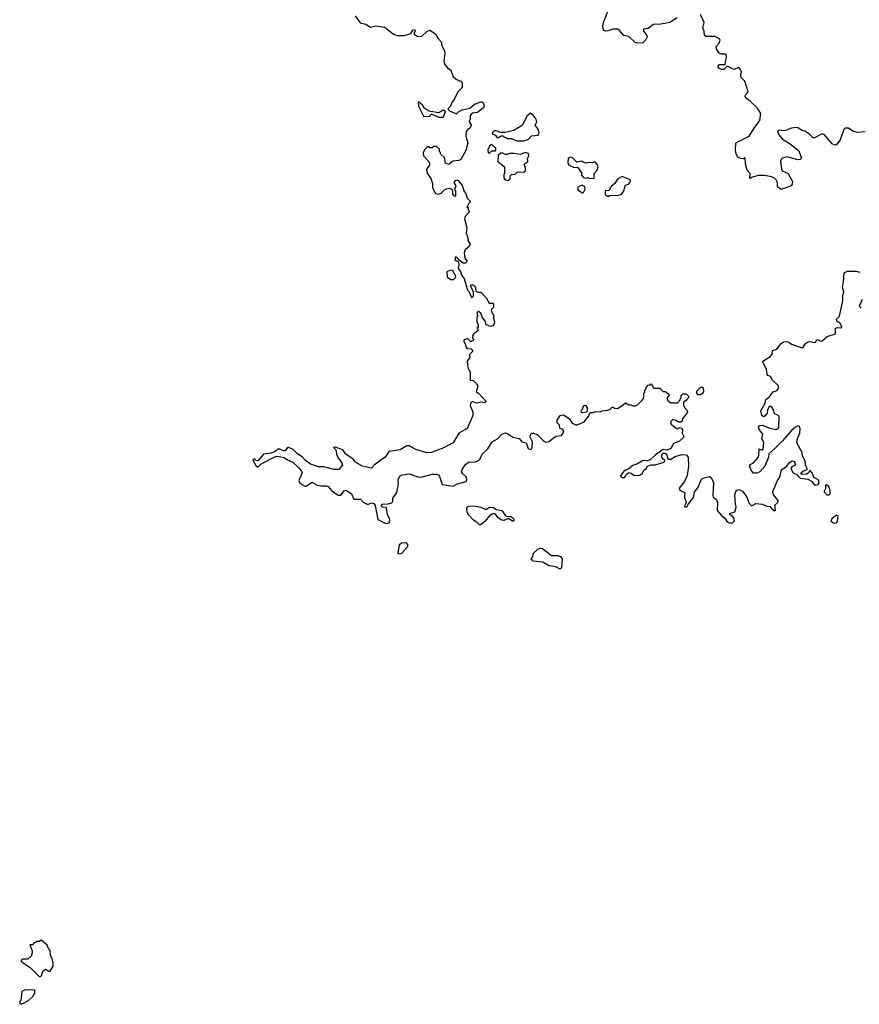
# Model space of a CAD drawing. Extents: x 2106670 to 2323771, y 35271 to 224896.
# Tile 357 of 419: x 2289930 to 2297532, y 159220 to 168139. Entities that reach past the tile are written whole.
import ezdxf

# ---------------------------------------------------------------- set-up
doc = ezdxf.new("R2010")
doc.units = 0

msp = doc.modelspace()

# ---------------------------------------------------------------- linework, layer by layer
at = {"layer": '0CON20XD'}
for points in [[(2295883.8, 168155), (2295815.7, 168114.3), (2295735, 168098.8), (2295670, 168095), (2295621.7, 168058.3), (2295577, 168053), (2295576.7, 168035), (2295603.3, 168005), (2295610, 167985), (2295597.5, 167955), (2295571.7, 167928.3), (2295527, 167927), (2295503, 167933), (2295445, 167986.7), (2295400, 167995), (2295361.7, 168041.7), (2295345, 168053.3), (2295305, 168054.2), (2295255, 168039.2), (2295234.1, 168034.1), (2295215, 168043.8), (2295208.6, 168085), (2295217.9, 168122.1), (2295258.8, 168221.2)], [(2292967.5, 168175), (2293011.4, 168111.4), (2293065, 168100), (2293105, 168071.2), (2293155, 168084.3), (2293235, 168072.2), (2293315, 168008), (2293345, 167996), (2293415, 167995.7), (2293472.5, 168015), (2293490, 168045), (2293505, 168051.4), (2293510, 168035), (2293500, 168015), (2293503.3, 168005), (2293535, 167988), (2293569.7, 167990.3), (2293615, 168031.2), (2293645, 168043.8), (2293695, 168012.2), (2293719.3, 167969.3), (2293745, 167940), (2293752.5, 167905), (2293775.9, 167854.1), (2293780, 167835), (2293769.2, 167765), (2293776, 167735), (2293802.3, 167702.3), (2293835, 167682.5), (2293855, 167622.5), (2293885, 167596.7), (2293925, 167582.5), (2293937.5, 167565), (2293936.7, 167525), (2293896.7, 167485), (2293863.3, 167415), (2293841.7, 167388.3), (2293830, 167355), (2293808.8, 167335), (2293808.8, 167325), (2293822.9, 167312.9), (2293885, 167287.5), (2293902.5, 167305), (2293935, 167323.3), (2294005, 167336.7), (2294047.5, 167375), (2294105, 167396.2), (2294115, 167396.2), (2294126.2, 167385), (2294136.7, 167355), (2294129.6, 167340.5), (2294075, 167300), (2294028.3, 167291.7), (2294008.3, 167271.7), (2294010, 167235), (2294001.7, 167228.3), (2294000, 167215), (2294017, 167187), (2294017, 167177), (2294009.6, 167160.5), (2293987.5, 167145), (2293972.5, 167125), (2293970, 167085), (2293987.5, 167025), (2293970, 166955), (2293925, 166872.5), (2293906.4, 166863.6), (2293853, 166857), (2293815, 166827.5), (2293785, 166840), (2293775, 166890), (2293740, 166925), (2293740, 166935), (2293730, 166945), (2293730, 166965), (2293705, 166990), (2293675, 166990), (2293665, 166980), (2293645, 166980), (2293638.3, 166988.3), (2293625, 166990), (2293595, 166960), (2293583, 166933), (2293587.5, 166905), (2293629.3, 166859.3), (2293639.3, 166839.3), (2293637.5, 166815), (2293614, 166786), (2293613.8, 166775), (2293622.3, 166742.3), (2293651.7, 166701.7), (2293667.5, 166655), (2293668.8, 166615), (2293694.3, 166564.3), (2293725, 166560), (2293745, 166566.7), (2293775, 166596.7), (2293795, 166607.5), (2293821.7, 166611.7), (2293848.3, 166598.3), (2293848.3, 166558.3), (2293860, 166545), (2293875, 166540), (2293880, 166545), (2293880, 166585), (2293871.7, 166591.7), (2293870, 166605), (2293882.5, 166635), (2293864, 166665), (2293875, 166684), (2293888.1, 166688.1), (2293901.2, 166681.2), (2293937, 166637), (2293953, 166583), (2293970, 166565), (2293983, 166523), (2294010, 166495), (2294010, 166485), (2293991.7, 166468.3), (2293988.3, 166451.7), (2293980, 166445), (2293990, 166435), (2293990, 166415), (2293998.3, 166408.3), (2294000, 166395), (2293962.5, 166355), (2293957.5, 166335), (2293977.5, 166255), (2293973.3, 166205), (2293986.7, 166165), (2293988.3, 166138.3), (2294007.5, 166105), (2294000, 166085), (2293962.5, 166055), (2293953.6, 166026.4), (2293960.7, 165980.7), (2293977.5, 165955), (2293977.5, 165945), (2293965, 165932.5), (2293945, 165933.3), (2293910, 165960), (2293890, 165985), (2293875, 165990), (2293870, 165965), (2293883.6, 165953.6), (2293895, 165952.5), (2293903.8, 165943.8), (2293906.1, 165916.1), (2293900, 165885), (2293919.7, 165859.7), (2293931.2, 165825), (2293953.9, 165793.9), (2293985, 165690), (2294000, 165675), (2294021.7, 165621.7), (2294040, 165635), (2294040, 165675), (2294012.5, 165725), (2294021.7, 165738.3), (2294035, 165737.5), (2294057, 165717), (2294060, 165680), (2294080.7, 165670.7), (2294105, 165670), (2294155, 165620), (2294181.7, 165571.7), (2294215, 165570), (2294220, 165565), (2294220, 165535), (2294205, 165520), (2294200, 165505), (2294210, 165475), (2294220, 165465), (2294220, 165435), (2294230, 165405), (2294226.7, 165385), (2294213, 165367), (2294195, 165360), (2294152.5, 165375), (2294141.2, 165415), (2294119.3, 165439.3), (2294105, 165480), (2294083, 165497), (2294070, 165485), (2294077.5, 165455), (2294070, 165445), (2294070, 165405), (2294080, 165375), (2294080, 165355), (2294070, 165345), (2294078.3, 165338.3), (2294080, 165325), (2294060, 165305), (2294045, 165300), (2294030, 165275), (2294030, 165255), (2294037.5, 165245), (2294035, 165230), (2294021.7, 165228.3), (2294015, 165220), (2293985, 165250), (2293950, 165235), (2293950, 165225), (2293967, 165197), (2293970, 165175), (2293981.7, 165161.7), (2294017, 165157), (2294030, 165145), (2294030, 165135), (2294003, 165107), (2294007, 165083), (2293982.5, 165045), (2293987, 164987), (2294007.5, 164945), (2294010, 164875), (2294035, 164870), (2294067.5, 164845), (2294077.5, 164815), (2294061.7, 164771.7), (2294085, 164757.5), (2294150, 164685), (2294145, 164670), (2294105, 164673.3), (2294066.1, 164666.1), (2294036.7, 164676.7), (2294023, 164677), (2294015, 164670), (2294007.5, 164645), (2294032, 164585), (2294032, 164555), (2293982, 164435), (2293905, 164393.8), (2293853.8, 164305), (2293755.5, 164254.5), (2293655, 164218.5), (2293615, 164216.9), (2293516.8, 164246.8), (2293455, 164278), (2293435, 164280), (2293375, 164241.9), (2293271.7, 164228.3), (2293240, 164175), (2293142.5, 164107.5), (2293115, 164076.2), (2293035, 164096.2), (2292995, 164116), (2292966.7, 164135), (2292948.8, 164158.8), (2292883.8, 164205), (2292855, 164243.3), (2292785, 164266.7), (2292770, 164265), (2292792.5, 164242.5), (2292801.2, 164191.2), (2292817, 164163), (2292846.2, 164125), (2292852.5, 164105), (2292820, 164065), (2292775, 164064), (2292685, 164090), (2292635, 164087.5), (2292563.9, 164113.9), (2292515, 164150), (2292488.1, 164178.1), (2292445, 164206.2), (2292405, 164246.7), (2292365, 164263.3), (2292355, 164262.5), (2292335, 164234.3), (2292317.5, 164235), (2292275, 164252.5), (2292242.3, 164227.7), (2292207, 164213), (2292136.4, 164203.6), (2292085, 164142.5), (2292070, 164145), (2292055, 164160), (2292040, 164155), (2292065, 164102.5), (2292075, 164093.3), (2292093, 164093), (2292122.5, 164117.5), (2292245, 164182), (2292265, 164184.2), (2292325, 164174), (2292355, 164152), (2292402.4, 164132.4), (2292458.3, 164078.3), (2292483.8, 164045), (2292486.2, 164035), (2292456.2, 163965), (2292465, 163940), (2292515, 163913.3), (2292525, 163913.3), (2292575, 163949.2), (2292622.5, 163922.5), (2292655, 163916), (2292705, 163918), (2292722, 163912), (2292754.4, 163874.4), (2292815, 163831.4), (2292837.5, 163832.5), (2292870, 163875), (2292885, 163876), (2292933.3, 163845), (2292956.4, 163796.4), (2293015, 163795.8), (2293038.6, 163768.6), (2293075, 163750.8), (2293089.2, 163750.8), (2293115, 163763.3), (2293135, 163756.2), (2293147.5, 163737.5), (2293173, 163613), (2293245, 163576.2), (2293278.3, 163581.7), (2293282.5, 163615), (2293261.2, 163655), (2293251.7, 163721.7), (2293215, 163724.4), (2293201.2, 163738.8), (2293215, 163750), (2293265, 163752.5), (2293297, 163763), (2293310, 163775), (2293310, 163805), (2293346.2, 163855), (2293360, 163935), (2293356.7, 163975), (2293375, 164006.2), (2293394.4, 164015.6), (2293455, 164026.7), (2293535, 163997.1), (2293565, 163995.7), (2293665, 164023.5), (2293705, 164021.5), (2293720.8, 164015), (2293732, 164002), (2293755, 163930)], [(2297585, 167124), (2297515, 167118), (2297475, 167128.6), (2297435, 167155.5), (2297405, 167157.8), (2297392.2, 167145), (2297359.4, 167050.6), (2297325.7, 167004.3), (2297315, 167001.2), (2297285, 167013.8), (2297215, 167100), (2297195, 167106.2), (2297125, 167068.8), (2297115, 167070), (2297081.4, 167101.4), (2297038.3, 167128.3), (2297015, 167135.8), (2296975, 167160.8), (2296955, 167163.1), (2296906.8, 167153.2), (2296875, 167137.1), (2296845, 167134), (2296810.7, 167139.3), (2296792.5, 167125), (2296802.5, 167095), (2296835.8, 167055.8), (2296905, 167014.2), (2296985, 166950.6), (2297010, 166885), (2296998, 166872), (2296975, 166868.8), (2296875, 166896), (2296833.8, 166886.2), (2296823.3, 166876.7), (2296817.5, 166855), (2296827, 166787), (2296835, 166770), (2296886.7, 166745), (2296926.2, 166675), (2296925, 166650), (2296915.8, 166634.2), (2296825, 166602.5), (2296792.5, 166625), (2296790, 166665), (2296778.3, 166688.3), (2296765, 166702.5), (2296736.4, 166716.4), (2296675, 166728.8), (2296615, 166726.7), (2296555, 166710), (2296545, 166700), (2296540, 166705), (2296542.5, 166745), (2296517.5, 166775), (2296502.5, 166835), (2296498.3, 166888.3), (2296485, 166880), (2296455, 166882.5), (2296432.5, 166895), (2296420, 166915), (2296410, 166955), (2296415, 167020), (2296433, 167037), (2296445, 167037.5), (2296535.9, 167084.1), (2296586.7, 167165), (2296632.5, 167225), (2296639.3, 167289.3), (2296609.3, 167339.3), (2296547.7, 167397.7), (2296512.3, 167422.3), (2296497.5, 167445), (2296501.7, 167458.3), (2296526.7, 167485), (2296495, 167582.5), (2296463.3, 167615), (2296460, 167635), (2296466, 167665), (2296457.7, 167687.7), (2296445, 167702.5), (2296435, 167703.3), (2296395, 167689.2), (2296335, 167717.5), (2296305, 167687.5), (2296285, 167687.5), (2296267, 167697), (2296252.5, 167715), (2296265, 167732.5), (2296317.5, 167732.5), (2296328.8, 167805), (2296325, 167827.5), (2296285, 167826.2), (2296262.5, 167835), (2296238.8, 167875), (2296237.5, 167895), (2296263.6, 167926.4), (2296272.5, 167955), (2296266.1, 167966.1), (2296225, 167986.7), (2296145, 167987.5), (2296130, 167995), (2296126.7, 168035), (2296116.7, 168065), (2296128, 168115), (2296094.5, 168185)], [(2293765, 167253.3), (2293723.6, 167253.6), (2293665, 167280), (2293655, 167280), (2293637, 167263), (2293595, 167260), (2293583, 167273), (2293543, 167353), (2293541.7, 167398.3), (2293575, 167370), (2293590, 167345), (2293633, 167313), (2293725, 167300), (2293765, 167323.3), (2293770.7, 167320.7), (2293781.2, 167305), (2293765, 167253.3)], [(2294430.7, 167040.7), (2294495, 167043.3), (2294535, 167053.3), (2294565, 167086.2), (2294625, 167093.3), (2294633.3, 167115), (2294625, 167147.5), (2294597.5, 167185), (2294613.3, 167215), (2294607.7, 167237.7), (2294578.8, 167275), (2294555, 167293.3), (2294521.2, 167265), (2294483.8, 167185), (2294405, 167136), (2294325, 167117.5), (2294285, 167117.5), (2294245, 167132.5), (2294225, 167133.3), (2294208.8, 167115), (2294210, 167105), (2294233.6, 167093.6), (2294253, 167073), (2294265, 167072.5), (2294295, 167090), (2294345, 167062.5), (2294381.7, 167061.7), (2294430.7, 167040.7)], [(2294185, 166930), (2294205, 166950), (2294235, 166950), (2294240, 166955), (2294240, 166975), (2294205, 167010), (2294182.5, 166995), (2294168.3, 166961.7), (2294171.7, 166931.7), (2294185, 166930)], [(2294355, 166682.5), (2294371.7, 166698.3), (2294370, 166725), (2294381.7, 166738.3), (2294415, 166740), (2294438.3, 166761.7), (2294495, 166758.8), (2294508.6, 166771.4), (2294508.8, 166795), (2294498.3, 166831.7), (2294530, 166855), (2294528.3, 166881.7), (2294540, 166905), (2294536.2, 166926.2), (2294505.9, 166935.9), (2294465, 166917.5), (2294405, 166927.5), (2294365, 166927.5), (2294345, 166917.5), (2294325, 166917.5), (2294305, 166930), (2294285, 166930), (2294261.7, 166908.3), (2294260, 166855), (2294320, 166805), (2294320, 166745), (2294312.5, 166737.5), (2294313, 166703), (2294325, 166690), (2294355, 166682.5)], [(2295125, 166700), (2295130, 166705), (2295130, 166745), (2295160, 166775), (2295167.5, 166805), (2295162.5, 166825), (2295145, 166850), (2295135, 166852.5), (2295115, 166842.5), (2295085, 166846.7), (2295055, 166840), (2295015, 166857.5), (2294975, 166850), (2294935, 166887.5), (2294915, 166892.5), (2294897, 166883), (2294892.5, 166845), (2294900, 166825), (2294945, 166802.5), (2294985, 166800), (2295020, 166745), (2295013, 166733), (2295035, 166710), (2295055, 166702.5), (2295075, 166710), (2295082.5, 166702.5), (2295125, 166700)], [(2295265, 166540), (2295275, 166550), (2295337.5, 166547.5), (2295375, 166555.5), (2295400, 166585), (2295413, 166637), (2295450, 166655), (2295451.7, 166668.3), (2295460, 166675), (2295458.3, 166688.3), (2295385, 166717.5), (2295342.5, 166695), (2295320, 166655), (2295282.5, 166625), (2295268.3, 166591.7), (2295231.7, 166588.3), (2295230, 166555), (2295245, 166540), (2295265, 166540)], [(2295025, 166570), (2295035, 166572.5), (2295050, 166605), (2295048.3, 166628.3), (2295035, 166630), (2295025, 166640), (2294991.9, 166628.1), (2294981.9, 166615), (2294986.5, 166596.5), (2295025, 166570)], [(2293755, 163930), (2293855, 163913.3), (2293895, 163935.8), (2293972.5, 163955), (2293980, 163975), (2293976.7, 163995), (2293939.2, 164029.2), (2293930, 164045), (2293934.8, 164065.2), (2293965, 164111.2), (2293995, 164131.9), (2294055.8, 164134.2), (2294084.3, 164145.7), (2294098.3, 164161.7), (2294118, 164205), (2294167.9, 164252.1), (2294206.7, 164315), (2294255, 164343.3), (2294295, 164386), (2294325, 164398), (2294340, 164395), (2294395, 164356.2), (2294453.3, 164345), (2294475.8, 164315.8), (2294517.2, 164307.2), (2294534.4, 164254.4), (2294555, 164246.7), (2294567.7, 164252.3), (2294571.2, 164265), (2294571.9, 164315), (2294550, 164365), (2294565, 164392.5), (2294583, 164393), (2294615, 164381.2), (2294675, 164322.5), (2294695, 164312.5), (2294720.7, 164319.3), (2294784.2, 164365.8), (2294837, 164373), (2294852, 164395), (2294855.8, 164415.8), (2294845, 164430), (2294820, 164435), (2294817.5, 164465), (2294797.7, 164487.7), (2294797, 164513), (2294825, 164555.3), (2294855, 164560.6), (2294905, 164526.2), (2294932.5, 164485), (2294965, 164470), (2294979.3, 164470.7), (2295040, 164495), (2295080, 164545), (2295095, 164580), (2295125, 164580), (2295145, 164590), (2295185, 164587.5), (2295205, 164596.7), (2295255, 164602.5), (2295275, 164610), (2295295, 164630), (2295305, 164630), (2295315, 164620), (2295341.7, 164618.3), (2295395, 164650), (2295415, 164670), (2295445, 164650), (2295465, 164650), (2295485, 164640), (2295505, 164642.5), (2295526.4, 164653.6), (2295570, 164695), (2295580, 164715), (2295580, 164755), (2295590, 164765), (2295590, 164785), (2295598.3, 164791.7), (2295601.7, 164808.3), (2295621.7, 164828.3), (2295638.3, 164831.7), (2295645, 164840), (2295658.3, 164828.3), (2295661.7, 164811.7), (2295671.7, 164801.7), (2295725, 164800), (2295755, 164770), (2295775, 164770), (2295808.3, 164748.3), (2295810, 164735), (2295793, 164717), (2295792.5, 164705), (2295802.5, 164685), (2295825, 164670), (2295885, 164670), (2295910, 164695), (2295910, 164705), (2295920, 164715), (2295920, 164735), (2295935, 164750), (2295965, 164750), (2295990, 164725), (2295973, 164697), (2295940, 164675), (2295940, 164645), (2295950, 164625), (2295975, 164600), (2295977.5, 164585), (2295930, 164525), (2295928.3, 164501.7), (2295917, 164493), (2295895, 164492.5), (2295875, 164510), (2295845, 164517.5), (2295823.3, 164495), (2295827.5, 164475), (2295876.4, 164436.4), (2295885, 164433.3), (2295905, 164446.2), (2295925, 164439.2), (2295931.5, 164425), (2295928, 164395), (2295944, 164365), (2295940, 164355), (2295905, 164322), (2295848.6, 164301.4), (2295825, 164255.6), (2295789.7, 164240.3), (2295755, 164246.7), (2295682.5, 164195), (2295638.6, 164151.4), (2295615, 164144), (2295575, 164146.7), (2295525, 164116.2), (2295480.3, 164099.7), (2295445, 164071.2), (2295407.5, 164055), (2295387.5, 164035), (2295370, 164005), (2295383.6, 163993.6), (2295405, 163993.3), (2295419.7, 164020.3), (2295445, 164036), (2295465, 164032.5), (2295495, 164008.8), (2295545, 164014), (2295565, 164028.8), (2295580.5, 164059.5), (2295602, 164075), (2295615, 164093.8), (2295645, 164106.7), (2295685, 164106.7), (2295765, 164132.5), (2295770, 164145), (2295747.7, 164167.7), (2295742, 164185), (2295746, 164204), (2295756.2, 164213.8), (2295775, 164212), (2295785, 164203.8), (2295796.7, 164166.7), (2295807, 164157), (2295825, 164158.8), (2295865, 164182), (2295925, 164200.8), (2295965, 164197.5), (2295981.4, 164175), (2295987.1, 164095), (2295975, 164010), (2295950, 163955), (2295900, 163895), (2295908, 163878), (2295951.2, 163855), (2295948.8, 163815), (2295963.8, 163765), (2295950, 163735), (2295952.5, 163725), (2295970, 163725), (2295985, 163752.5), (2296029.7, 163810.3), (2296040.4, 163859.5), (2296074.2, 163905.8), (2296099.7, 163970.3), (2296115, 163985.7), (2296175, 164002.5), (2296190.7, 163990.7), (2296212.9, 163945), (2296206.2, 163825), (2296210, 163815), (2296235, 163796.7), (2296248.1, 163765), (2296244.4, 163694.4), (2296286.7, 163645), (2296313.9, 163623.9), (2296335, 163591.2), (2296355, 163581.2), (2296385, 163580), (2296401.7, 163598.3), (2296399.3, 163619.3), (2296379.3, 163649.3), (2296360, 163655), (2296360, 163665), (2296405, 163682.5), (2296412.5, 163695), (2296418, 163725), (2296410, 163755), (2296405.8, 163835.8), (2296413.1, 163865), (2296422.6, 163877.4), (2296445.8, 163884.2), (2296475, 163866.9), (2296513.1, 163815), (2296531.7, 163761.7), (2296555, 163736.2), (2296595, 163757.5), (2296652, 163752), (2296695, 163733.8), (2296725, 163730), (2296739.2, 163709.2), (2296765, 163690), (2296773, 163697), (2296768.3, 163741.7), (2296793, 163767), (2296797.5, 163785), (2296754.2, 163835), (2296748.6, 163865), (2296791.4, 163965), (2296811.9, 163995), (2296828.3, 164061.7), (2296875.8, 164094.2), (2296898, 164125), (2296925, 164144), (2296945, 164136.7), (2296952.5, 164115), (2296950, 164105), (2296920.7, 164089.3), (2296912.5, 164075), (2296933.6, 164033.6), (2296965, 164020), (2296997.5, 163987.5), (2297066.1, 163976.1), (2297100, 163960), (2297120.7, 163930.7), (2297133, 163923), (2297160.7, 163929.3), (2297168.8, 163945), (2297165.8, 163965.8), (2297157.5, 163975), (2297121.7, 163991.7), (2297106, 164035), (2297085, 164060), (2297073.3, 164035), (2297057.3, 164022.7), (2297015, 164020), (2297003, 164033), (2297020.3, 164049.7), (2297060, 164065), (2297060, 164075), (2297046, 164104), (2297041.7, 164141.7), (2297016.7, 164185), (2297015, 164220), (2296966.7, 164305), (2296972.5, 164345), (2296994, 164395), (2296997.3, 164437.3), (2296987.5, 164457.5), (2296975, 164458.8), (2296955, 164448), (2296915, 164414), (2296837, 164323), (2296766, 164255), (2296714.2, 164205.8), (2296708.6, 164175), (2296675.8, 164095), (2296632.5, 164045), (2296605, 164031.8), (2296575, 164030.8), (2296555, 164051.2), (2296537.5, 164095), (2296545, 164111.2), (2296574.5, 164125.5), (2296615, 164172.5), (2296623.8, 164195), (2296625, 164252.5), (2296655, 164240), (2296661.7, 164248.3), (2296667.1, 164305), (2296650.5, 164345), (2296657.5, 164385), (2296625, 164426), (2296619.6, 164445), (2296625, 164462), (2296657.1, 164467.1), (2296711.7, 164441.7), (2296775, 164428.1), (2296795, 164434.2), (2296802.5, 164445), (2296805.8, 164545), (2296795, 164558), (2296765, 164570), (2296751.7, 164611.7), (2296739.3, 164629.3), (2296725, 164637.5), (2296715, 164632.5), (2296702, 164605), (2296698.6, 164575), (2296679.7, 164550.3), (2296665, 164541.2), (2296648.8, 164555), (2296641.2, 164595), (2296681.2, 164665), (2296685, 164700), (2296715, 164720), (2296753.2, 164766.8), (2296789.3, 164780.7), (2296805, 164803.8), (2296797.7, 164825), (2296747.1, 164875), (2296728.3, 164908.3), (2296705, 164916.2), (2296698, 164925), (2296692.4, 164972.4), (2296663.3, 165025), (2296660, 165045), (2296725, 165089.4), (2296742, 165108), (2296746.9, 165143.1), (2296786.2, 165155), (2296825, 165206.2), (2296845, 165221.2), (2296873.9, 165223.9), (2296895, 165218.8), (2296919.5, 165199.5), (2297015, 165166.2), (2297025, 165172.5), (2297044.2, 165205.8), (2297063.2, 165216.8), (2297085, 165222.9), (2297126.2, 165213.8), (2297135, 165216.7), (2297155, 165242.5), (2297185, 165227.5), (2297195, 165230), (2297241.7, 165268.3), (2297317.5, 165295), (2297316.2, 165345), (2297335, 165351.9), (2297365, 165348.8), (2297373.3, 165355), (2297360, 165390), (2297329.6, 165409.6), (2297324.6, 165425), (2297354, 165455), (2297382.5, 165595), (2297382.5, 165635), (2297392.5, 165675), (2297380, 165715), (2297390, 165765), (2297393.8, 165846.2), (2297425, 165860), (2297505, 165862.5), (2297538.3, 165851.7)], [(2293855, 165782.5), (2293835, 165782.5), (2293803, 165803), (2293800, 165855), (2293810, 165865), (2293845, 165872.5), (2293874, 165825), (2293875, 165802.5), (2293855, 165782.5)], [(2297558.8, 165605), (2297530, 165545), (2297550, 165525)], [(2296095, 164742.9), (2296119.6, 164760.4), (2296125.7, 164775), (2296120.8, 164800.8), (2296105, 164810), (2296080.9, 164799.1), (2296059.3, 164770.7), (2296058.8, 164755), (2296066.7, 164745), (2296095, 164742.9)], [(2295025, 164582), (2295063.3, 164586.7), (2295072.5, 164595), (2295072.5, 164625), (2295060.5, 164640.5), (2295045, 164643.5), (2295031.1, 164635), (2295022.1, 164607.9), (2295010, 164595), (2295012.9, 164582.9), (2295025, 164582)], [(2297241.7, 163831.7), (2297218.3, 163858.3), (2297218.3, 163871.7), (2297230, 163895), (2297228.3, 163921.7), (2297235, 163927.5), (2297252.5, 163915), (2297266.1, 163876.1), (2297265, 163840), (2297255, 163832.5), (2297241.7, 163831.7)], [(2294105, 163563.3), (2294093.9, 163563.9), (2294068.8, 163588.8), (2294037.5, 163605), (2293992.7, 163652.7), (2293980.3, 163680.3), (2293978, 163705), (2293982.5, 163725), (2293996.4, 163733.6), (2294045, 163734.2), (2294105, 163722.9), (2294145.9, 163704.1), (2294155.7, 163704.3), (2294185, 163724), (2294220.4, 163720.5), (2294245, 163702.5), (2294295, 163692.5), (2294325, 163650), (2294345, 163637.5), (2294375, 163642.5), (2294397.5, 163625), (2294406.7, 163605), (2294395, 163592.5), (2294355, 163620), (2294315, 163603.8), (2294295, 163606.2), (2294265, 163623.8), (2294235, 163662.5), (2294215, 163662.5), (2294184.1, 163645.9), (2294142.5, 163595), (2294105, 163563.3)], [(2297315, 163576.7), (2297292, 163582), (2297277.5, 163595), (2297286.7, 163625), (2297325, 163653.3), (2297336.7, 163645), (2297333, 163597), (2297325, 163582.5), (2297315, 163576.7)], [(2293365, 163297.5), (2293357.5, 163305), (2293367.5, 163385), (2293388.3, 163401.7), (2293425, 163403.3), (2293442.5, 163385), (2293442.5, 163365), (2293385, 163300), (2293365, 163297.5)], [(2294825, 163162.5), (2294785, 163183.8), (2294722.7, 163192.7), (2294666.4, 163226.4), (2294580, 163235), (2294560, 163255), (2294577, 163273), (2294580, 163305), (2294625, 163346.7), (2294645, 163352.5), (2294665, 163347.5), (2294746.1, 163286.1), (2294805, 163286), (2294825, 163276.2), (2294842.5, 163255), (2294836.7, 163175), (2294825, 163162.5)], [(2290115, 159470), (2290130, 159485), (2290132.5, 159505), (2290145, 159527.5), (2290165, 159537.5), (2290195, 159520), (2290205, 159520), (2290232.5, 159565), (2290232.5, 159595), (2290223, 159633), (2290207.5, 159665), (2290207, 159707), (2290190, 159725), (2290180, 159755), (2290125, 159800), (2290105, 159790), (2290081.7, 159788.3), (2290078.3, 159781.7), (2290061.7, 159778.3), (2290045, 159760), (2290021.7, 159758.3), (2290043, 159703), (2290043.3, 159685), (2290032.5, 159655), (2290005, 159630), (2289955, 159627.5), (2289940, 159615), (2289960, 159595), (2290025, 159552.5), (2290103.6, 159473.6), (2290115, 159470)], [(2289945, 159220), (2289951.7, 159228.3), (2289965, 159230), (2290010, 159255), (2290049.3, 159290.7), (2290067, 159323), (2290068.3, 159348.3), (2290005, 159352.5), (2289973, 159347), (2289950, 159335), (2289940, 159255), (2289930, 159245), (2289930, 159225), (2289945, 159220)]]:
    msp.add_lwpolyline(points, dxfattribs=at)

doc.saveas('drawing.dxf')
